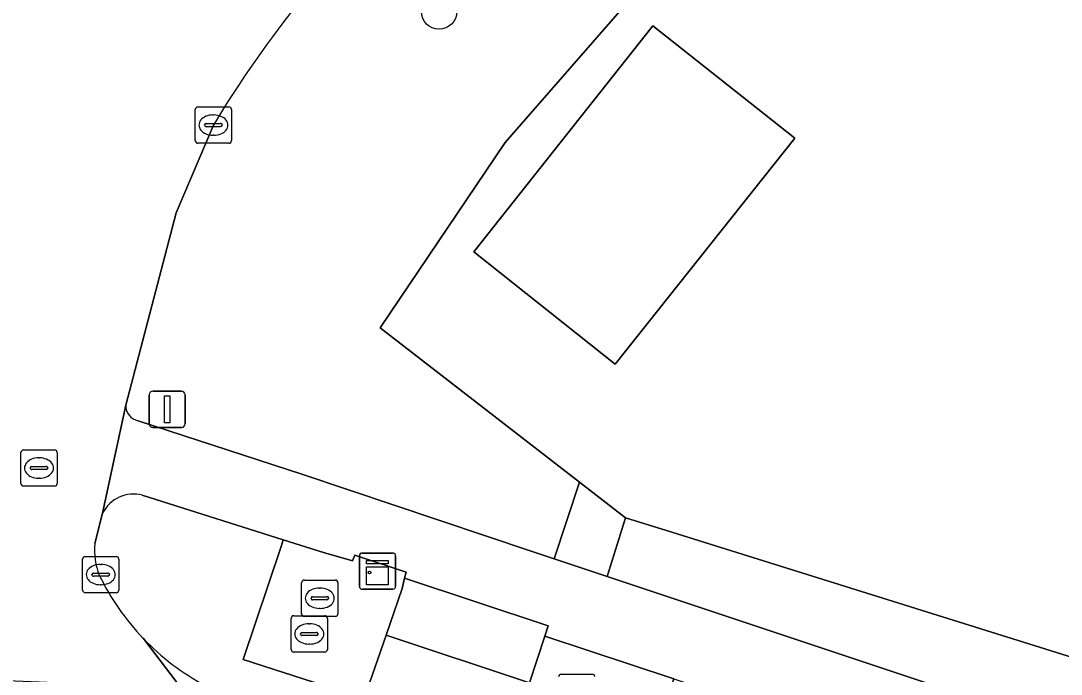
# Model space of a CAD drawing. Extents: x 155018 to 156648, y 383979 to 385733.
# Drawn here: x 155774.47 to 155803.19, y 385148.02 to 385166.04 of the extents above; entities that cross this region are included whole.
import ezdxf

# ---------------------------------------------------------------- set-up
doc = ezdxf.new("R2010")
doc.units = 0
for name, color, linetype in [('IMGEO_Boom', 7, 'Continuous'), ('IMGEO_Erf', 7, 'Continuous'), ('IMGEO_Fietspad_open', 7, 'Continuous'), ('IMGEO_Groenvoorziening', 7, 'Continuous'), ('IMGEO_Hek', 7, 'Continuous'), ('IMGEO_Kast', 7, 'Continuous'), ('IMGEO_Kolk', 7, 'Continuous'), ('IMGEO_Pand', 7, 'Continuous'), ('IMGEO_Rijbaan_lokaal_gesloten', 7, 'Continuous'), ('IMGEO_Rioolput', 7, 'Continuous'), ('IMGEO_Terreindeel_gesloten', 7, 'Continuous'), ('IMGEO_Verkeerseiland_groen', 7, 'Continuous'), ('IMGEO_Verkeersregelinstallatiepaal', 7, 'Continuous'), ('IMGEO_Voetpad_open', 7, 'Continuous')]:
    doc.layers.add(name, color=color, linetype=linetype)

msp = doc.modelspace()

# ---------------------------------------------------------------- linework, layer by layer
at = {"layer": 'IMGEO_Boom'}
msp.add_circle((155786.016, 385166.298), 0.489, dxfattribs=at)
at = {"layer": 'IMGEO_Erf'}
msp.add_lwpolyline([(155882.398, 385256.964), (155875.344, 385250), (155861.687, 385236.518), (155857.285, 385232.192), (155854.387, 385229.271), (155853.994, 385229.022), (155856.886, 385227.421), (155855.425, 385224.783), (155852.539, 385226.395), (155851.538, 385226.57), (155840.582, 385216.279), (155841.102, 385215.734), (155836.835, 385211.526), (155824.566, 385199.692), (155821.447, 385196.603), (155814.132, 385189.36), (155804.286, 385179.612), (155792.091, 385167.556), (155787.844, 385162.687), (155784.393, 385157.57), (155789.896, 385153.314), (155791.16, 385152.336), (155792.293, 385151.982), (155816.939, 385144.277)], dxfattribs=at)
msp.add_lwpolyline([(155795.838, 385162.802), (155790.873, 385156.568), (155786.975, 385159.673), (155791.919, 385165.905)], close=True, dxfattribs=at)
at = {"layer": 'IMGEO_Fietspad_open'}
msp.add_lwpolyline([(155777.847, 385149.01), (155778.76, 385147.822), (155778.951, 385147.648), (155779.432, 385146.952), (155779.827, 385146.498), (155781.187, 385145.309), (155781.774, 385144.918), (155781.927, 385144.816), (155783.371, 385144.067), (155783.899, 385143.854), (155784.938, 385143.502), (155785.998, 385143.207), (155787.069, 385142.939), (155789.784, 385142.297)], dxfattribs=at)
msp.add_arc((155782.83, 385153.782), 6.899, 223.7572, 241.7155, dxfattribs=at)
at = {"layer": 'IMGEO_Groenvoorziening'}
for points in [[(155945.858, 385265.292), (155937.027, 385273.762), (155925.883, 385257.561), (155921.023, 385249.98), (155915.209, 385240.911), (155895.262, 385206.109), (155893.975, 385203.756), (155890.458, 385197.158), (155887.047, 385190.504), (155883.744, 385183.797), (155880.548, 385177.037), (155877.462, 385170.227), (155863.133, 385136.393), (155816.939, 385144.277), (155792.293, 385151.982), (155791.16, 385152.336), (155790.654, 385150.718), (155817.5, 385141.774), (155833.875, 385137.701), (155864.151, 385132.093)], [(155777.71, 385155.01), (155782.259, 385153.527), (155788.553, 385151.418), (155789.19, 385151.206), (155789.896, 385153.314), (155784.393, 385157.57), (155787.844, 385162.687), (155792.091, 385167.556), (155804.286, 385179.612)], [(155779.787, 385163.164), (155778.756, 385160.744), (155777.365, 385155.442)]]:
    msp.add_lwpolyline(points, dxfattribs=at)
for centre, radius, start, end in [((155805.625, 385147.623), 30.152, 140.8875, 148.9739), ((155777.8, 385155.435), 0.435, 179.111, 258.1115)]:
    msp.add_arc(centre, radius, start, end, dxfattribs=at)
at = {"layer": 'IMGEO_Hek'}
for points in [[(155784.393, 385157.57), (155787.844, 385162.687), (155792.091, 385167.556), (155804.286, 385179.612)], [(155792.293, 385151.982), (155791.16, 385152.336), (155789.896, 385153.314), (155784.393, 385157.57)], [(155863.133, 385136.393), (155816.939, 385144.277), (155792.293, 385151.982)]]:
    msp.add_lwpolyline(points, dxfattribs=at)
at = {"layer": 'IMGEO_Kast'}
for p, q in [((155783.816, 385150.438), (155783.816, 385151.279)), ((155783.816, 385151.279), (155783.816, 385150.438)), ((155783.891, 385151.363), (155784.732, 385151.363)), ((155784.732, 385151.363), (155783.891, 385151.363)), ((155784.816, 385151.288), (155784.816, 385150.447)), ((155784.816, 385150.447), (155784.816, 385151.288)), ((155784.741, 385150.363), (155783.9, 385150.363)), ((155783.9, 385150.363), (155784.741, 385150.363))]:
    msp.add_line(p, q, dxfattribs=at)
for points in [[(155784.011, 385151.153), (155784.611, 385151.153), (155784.611, 385151.068), (155784.011, 385151.068), (155784.011, 385151.153)], [(155784.011, 385150.978), (155784.611, 385150.978), (155784.611, 385150.489), (155784.011, 385150.489), (155784.011, 385150.978)]]:
    msp.add_lwpolyline(points, dxfattribs=at)
msp.add_circle((155784.095, 385150.827), 0.0377, dxfattribs=at)
for centre, start, end in [((155783.894, 385151.285), 92.4484, 184.2845), ((155783.894, 385151.285), 92.4484, 184.2845), ((155784.738, 385151.285), 2.4484, 94.2845), ((155784.738, 385151.285), 2.4484, 94.2845), ((155783.894, 385150.441), 182.4484, 274.2845), ((155783.894, 385150.441), 182.4484, 274.2845), ((155784.738, 385150.441), 272.4484, 4.2845), ((155784.738, 385150.441), 272.4484, 4.2845)]:
    msp.add_arc(centre, 0.0779, start, end, dxfattribs=at)
at = {"layer": 'IMGEO_Kolk'}
for p, q in [((155779.286, 385162.738), (155779.286, 385163.59)), ((155779.361, 385163.664), (155780.213, 385163.664)), ((155780.287, 385163.59), (155780.287, 385162.738)), ((155779.588, 385163.207), (155779.986, 385163.207)), ((155779.774, 385163.444), (155779.799, 385163.444)), ((155779.545, 385163.158), (155779.545, 385163.17)), ((155779.983, 385163.121), (155779.585, 385163.121)), ((155780.029, 385163.17), (155780.029, 385163.158)), ((155780.213, 385162.664), (155779.361, 385162.664)), ((155779.797, 385162.884), (155779.772, 385162.884)), ((155776.176, 385150.342), (155776.176, 385151.194)), ((155776.251, 385151.268), (155777.103, 385151.268)), ((155777.177, 385151.194), (155777.177, 385150.342)), ((155776.664, 385151.048), (155776.689, 385151.048)), ((155776.435, 385150.762), (155776.435, 385150.774)), ((155776.873, 385150.725), (155776.475, 385150.725)), ((155776.478, 385150.811), (155776.876, 385150.811)), ((155776.919, 385150.774), (155776.919, 385150.762)), ((155777.103, 385150.268), (155776.251, 385150.268)), ((155776.687, 385150.488), (155776.662, 385150.488))]:
    msp.add_line(p, q, dxfattribs=at)
for points in [[(155779.286, 385162.738), (155779.286, 385163.59)], [(155779.361, 385163.664), (155780.213, 385163.664)], [(155780.287, 385163.59), (155780.287, 385162.738)], [(155780.213, 385162.664), (155779.361, 385162.664)], [(155776.176, 385150.342), (155776.176, 385151.194)], [(155776.251, 385151.268), (155777.103, 385151.268)], [(155777.177, 385151.194), (155777.177, 385150.342)], [(155777.103, 385150.268), (155776.251, 385150.268)]]:
    msp.add_lwpolyline(points, dxfattribs=at)
for centre, radius, start, end in [((155779.363, 385163.588), 0.0765, 91.552, 178.448), ((155779.363, 385163.588), 0.0765, 91.552, 178.448), ((155780.211, 385163.588), 0.0765, 1.552, 88.448), ((155780.211, 385163.588), 0.0765, 1.552, 88.448), ((155779.585, 385163.167), 0.0403, 85.8775, 175.7526), ((155779.99, 385163.169), 0.0386, 1.7309, 96.639), ((155779.582, 385163.157), 0.0366, 178.938, 274.7102), ((155779.986, 385163.164), 0.043, 264.8664, 352.4533), ((155779.363, 385162.74), 0.0765, 181.552, 268.448), ((155779.363, 385162.74), 0.0765, 181.552, 268.448), ((155780.211, 385162.74), 0.0765, 271.552, 358.448), ((155780.211, 385162.74), 0.0765, 271.552, 358.448), ((155776.253, 385151.192), 0.0765, 91.552, 178.448), ((155776.253, 385151.192), 0.0765, 91.552, 178.448), ((155777.101, 385151.192), 0.0765, 1.552, 88.448), ((155777.101, 385151.192), 0.0765, 1.552, 88.448), ((155776.475, 385150.771), 0.0403, 85.8775, 175.7526), ((155776.472, 385150.761), 0.0366, 178.938, 274.7102), ((155776.876, 385150.768), 0.043, 264.8664, 352.4533), ((155776.88, 385150.773), 0.0386, 1.7309, 96.639), ((155776.253, 385150.344), 0.0765, 181.552, 268.448), ((155776.253, 385150.344), 0.0765, 181.552, 268.448), ((155777.101, 385150.344), 0.0765, 271.552, 358.448), ((155777.101, 385150.344), 0.0765, 271.552, 358.448)]:
    msp.add_arc(centre, radius, start, end, dxfattribs=at)
for centre, major_axis, ratio, start_param, end_param in [((155779.773, 385163.164), (-0.387, 0.002), 0.722429, 4.712389, 7.853982), ((155779.798, 385163.164), (-0.39, 0.002), 0.717154, 1.570796, 4.712389), ((155776.663, 385150.768), (-0.387, 0.002), 0.722429, 4.712389, 7.853982), ((155776.688, 385150.768), (-0.39, 0.002), 0.717154, 1.570796, 4.712389)]:
    msp.add_ellipse(centre, major_axis=major_axis, ratio=ratio, start_param=start_param, end_param=end_param, dxfattribs=at)
at = {"layer": 'IMGEO_Pand'}
msp.add_lwpolyline([(155790.873, 385156.568), (155795.838, 385162.802), (155791.919, 385165.905), (155786.975, 385159.673)], close=True, dxfattribs=at)
at = {"layer": 'IMGEO_Rijbaan_lokaal_gesloten'}
for points in [[(155776.511, 385151.621), (155776.728, 385152.462), (155777.365, 385155.442), (155778.756, 385160.744), (155779.787, 385163.164)], [(155758.649, 385148.491), (155778.951, 385147.648), (155778.76, 385147.822), (155777.847, 385149.01)]]:
    msp.add_lwpolyline(points, dxfattribs=at)
for centre, radius, start, end in [((155805.625, 385147.623), 30.152, 140.8875, 148.9739), ((155778.395, 385151.446), 1.892, 174.6986, 201.6168), ((155782.789, 385153.742), 6.842, 205.9441, 223.7609)]:
    msp.add_arc(centre, radius, start, end, dxfattribs=at)
at = {"layer": 'IMGEO_Rioolput'}
for p, q in [((155774.473, 385153.281), (155774.473, 385154.133)), ((155774.548, 385154.207), (155775.4, 385154.207)), ((155775.474, 385154.133), (155775.474, 385153.281)), ((155774.732, 385153.701), (155774.732, 385153.713)), ((155774.775, 385153.75), (155775.173, 385153.75)), ((155774.961, 385153.987), (155774.986, 385153.987)), ((155775.216, 385153.713), (155775.216, 385153.701)), ((155775.17, 385153.664), (155774.772, 385153.664)), ((155774.984, 385153.427), (155774.959, 385153.427)), ((155775.4, 385153.207), (155774.548, 385153.207)), ((155782.297, 385150.616), (155783.149, 385150.616)), ((155782.222, 385149.69), (155782.222, 385150.542)), ((155782.71, 385150.396), (155782.735, 385150.396)), ((155783.223, 385150.542), (155783.223, 385149.69)), ((155782.481, 385150.11), (155782.481, 385150.122)), ((155782.919, 385150.073), (155782.521, 385150.073)), ((155782.524, 385150.159), (155782.922, 385150.159)), ((155782.965, 385150.122), (155782.965, 385150.11)), ((155782.733, 385149.836), (155782.708, 385149.836)), ((155781.933, 385148.706), (155781.933, 385149.558)), ((155782.008, 385149.632), (155782.86, 385149.632)), ((155783.149, 385149.616), (155782.297, 385149.616)), ((155782.421, 385149.412), (155782.446, 385149.412)), ((155782.934, 385149.558), (155782.934, 385148.706)), ((155782.192, 385149.126), (155782.192, 385149.138)), ((155782.235, 385149.175), (155782.633, 385149.175)), ((155782.676, 385149.138), (155782.676, 385149.126)), ((155782.63, 385149.089), (155782.232, 385149.089)), ((155782.444, 385148.852), (155782.419, 385148.852)), ((155782.86, 385148.632), (155782.008, 385148.632)), ((155789.39, 385148.021), (155790.242, 385148.021))]:
    msp.add_line(p, q, dxfattribs=at)
for points in [[(155774.473, 385153.281), (155774.473, 385154.133)], [(155774.548, 385154.207), (155775.4, 385154.207)], [(155775.474, 385154.133), (155775.474, 385153.281)], [(155775.4, 385153.207), (155774.548, 385153.207)], [(155782.297, 385150.616), (155783.149, 385150.616)], [(155782.222, 385149.69), (155782.222, 385150.542)], [(155783.223, 385150.542), (155783.223, 385149.69)], [(155781.933, 385148.706), (155781.933, 385149.558)], [(155782.008, 385149.632), (155782.86, 385149.632)], [(155783.149, 385149.616), (155782.297, 385149.616)], [(155782.934, 385149.558), (155782.934, 385148.706)], [(155782.86, 385148.632), (155782.008, 385148.632)], [(155789.39, 385148.021), (155790.242, 385148.021)]]:
    msp.add_lwpolyline(points, dxfattribs=at)
for centre, radius, start, end in [((155774.55, 385154.131), 0.0765, 91.552, 178.448), ((155774.55, 385154.131), 0.0765, 91.552, 178.448), ((155775.398, 385154.131), 0.0765, 1.552, 88.448), ((155775.398, 385154.131), 0.0765, 1.552, 88.448), ((155774.772, 385153.71), 0.0403, 85.8775, 175.7526), ((155775.177, 385153.712), 0.0386, 1.7309, 96.639), ((155774.769, 385153.7), 0.0366, 178.938, 274.7102), ((155775.173, 385153.707), 0.043, 264.8664, 352.4533), ((155774.55, 385153.283), 0.0765, 181.552, 268.448), ((155774.55, 385153.283), 0.0765, 181.552, 268.448), ((155775.398, 385153.283), 0.0765, 271.552, 358.448), ((155775.398, 385153.283), 0.0765, 271.552, 358.448), ((155782.299, 385150.54), 0.0765, 91.552, 178.448), ((155782.299, 385150.54), 0.0765, 91.552, 178.448), ((155783.147, 385150.54), 0.0765, 1.552, 88.448), ((155783.147, 385150.54), 0.0765, 1.552, 88.448), ((155782.521, 385150.119), 0.0403, 85.8775, 175.7526), ((155782.518, 385150.109), 0.0366, 178.938, 274.7102), ((155782.922, 385150.116), 0.043, 264.8664, 352.4533), ((155782.926, 385150.121), 0.0386, 1.7309, 96.639), ((155782.01, 385149.556), 0.0765, 91.552, 178.448), ((155782.01, 385149.556), 0.0765, 91.552, 178.448), ((155782.299, 385149.692), 0.0765, 181.552, 268.448), ((155782.299, 385149.692), 0.0765, 181.552, 268.448), ((155782.858, 385149.556), 0.0765, 1.552, 88.448), ((155782.858, 385149.556), 0.0765, 1.552, 88.448), ((155783.147, 385149.692), 0.0765, 271.552, 358.448), ((155783.147, 385149.692), 0.0765, 271.552, 358.448), ((155782.232, 385149.135), 0.0403, 85.8775, 175.7526), ((155782.229, 385149.125), 0.0366, 178.938, 274.7102), ((155782.633, 385149.132), 0.043, 264.8664, 352.4533), ((155782.637, 385149.137), 0.0386, 1.7309, 96.639), ((155782.01, 385148.708), 0.0765, 181.552, 268.448), ((155782.01, 385148.708), 0.0765, 181.552, 268.448), ((155782.858, 385148.708), 0.0765, 271.552, 358.448), ((155782.858, 385148.708), 0.0765, 271.552, 358.448), ((155789.392, 385147.945), 0.0765, 91.552, 178.448), ((155789.392, 385147.945), 0.0765, 91.552, 178.448), ((155790.24, 385147.945), 0.0765, 1.552, 88.448), ((155790.24, 385147.945), 0.0765, 1.552, 88.448)]:
    msp.add_arc(centre, radius, start, end, dxfattribs=at)
for centre, major_axis, ratio, start_param, end_param in [((155774.96, 385153.707), (-0.387, 0.002), 0.722429, 4.712389, 7.853982), ((155774.985, 385153.707), (-0.39, 0.002), 0.717154, 1.570796, 4.712389), ((155782.709, 385150.116), (-0.387, 0.002), 0.722429, 4.712389, 7.853982), ((155782.734, 385150.116), (-0.39, 0.002), 0.717154, 1.570796, 4.712389), ((155782.42, 385149.132), (-0.387, 0.002), 0.722429, 4.712389, 7.853982), ((155782.445, 385149.132), (-0.39, 0.002), 0.717154, 1.570796, 4.712389)]:
    msp.add_ellipse(centre, major_axis=major_axis, ratio=ratio, start_param=start_param, end_param=end_param, dxfattribs=at)
at = {"layer": 'IMGEO_Terreindeel_gesloten'}
for points in [[(155784.995, 385150.383), (155785.065, 385150.671), (155785.104, 385150.833), (155783.689, 385151.303), (155783.625, 385151.147), (155782.821, 385151.38), (155781.714, 385151.727), (155781.653, 385151.543), (155780.608, 385148.423), (155783.945, 385147.349), (155784.551, 385149.099)], [(155792.495, 385147.893), (155788.933, 385149.067), (155788.513, 385147.784), (155787.919, 385145.972), (155791.433, 385144.77)]]:
    msp.add_lwpolyline(points, close=True, dxfattribs=at)
at = {"layer": 'IMGEO_Verkeerseiland_groen'}
for points in [[(155792.495, 385147.893), (155791.433, 385144.77), (155787.919, 385145.972), (155788.513, 385147.784), (155784.551, 385149.099), (155783.945, 385147.349), (155780.608, 385148.423), (155781.653, 385151.543), (155781.714, 385151.727), (155777.824, 385152.955)], [(155776.728, 385152.462), (155776.511, 385151.621)]]:
    msp.add_lwpolyline(points, dxfattribs=at)
for centre, radius, start, end in [((155777.579, 385152.035), 0.952, 75.1013, 153.3368), ((155778.395, 385151.446), 1.892, 174.6986, 201.6168), ((155782.789, 385153.742), 6.842, 205.9441, 223.7609), ((155782.83, 385153.782), 6.899, 223.7572, 241.7155)]:
    msp.add_arc(centre, radius, start, end, dxfattribs=at)
at = {"layer": 'IMGEO_Verkeersregelinstallatiepaal'}
for p, q in [((155778.014, 385154.926), (155778.014, 385155.726)), ((155778.014, 385155.726), (155778.014, 385154.926)), ((155778.114, 385155.826), (155778.904, 385155.826)), ((155778.904, 385155.826), (155778.114, 385155.826)), ((155779.004, 385155.726), (155779.004, 385154.926)), ((155779.004, 385154.926), (155779.004, 385155.726)), ((155778.904, 385154.826), (155778.114, 385154.826)), ((155778.114, 385154.826), (155778.904, 385154.826))]:
    msp.add_line(p, q, dxfattribs=at)
msp.add_lwpolyline([(155778.434, 385155.701), (155778.584, 385155.701), (155778.584, 385154.951), (155778.434, 385154.951), (155778.434, 385155.701)], dxfattribs=at)
for centre, start, end in [((155778.114, 385155.726), 90, 180), ((155778.114, 385155.726), 90, 180), ((155778.904, 385155.726), 0, 90), ((155778.904, 385155.726), 360, 90), ((155778.114, 385154.926), 180, 270), ((155778.114, 385154.926), 180, 270), ((155778.904, 385154.926), 270, 0), ((155778.904, 385154.926), 270, 0)]:
    msp.add_arc(centre, 0.1, start, end, dxfattribs=at)
at = {"layer": 'IMGEO_Voetpad_open'}
for points in [[(155777.365, 385155.442), (155776.728, 385152.462)], [(155790.654, 385150.718), (155789.19, 385151.206), (155788.553, 385151.418), (155782.259, 385153.527), (155777.71, 385155.01)], [(155777.824, 385152.955), (155781.714, 385151.727), (155782.821, 385151.38), (155783.625, 385151.147), (155783.689, 385151.303), (155785.104, 385150.833), (155785.065, 385150.671), (155789.026, 385149.352), (155788.933, 385149.067), (155792.495, 385147.893), (155810.11, 385142.055), (155809.964, 385141.492), (155833.358, 385135.627), (155863.767, 385130.004)], [(155864.151, 385132.093), (155833.875, 385137.701), (155817.5, 385141.774), (155790.654, 385150.718)]]:
    msp.add_lwpolyline(points, dxfattribs=at)
for points in [[(155791.16, 385152.336), (155789.896, 385153.314), (155789.19, 385151.206), (155790.654, 385150.718)], [(155788.933, 385149.067), (155789.026, 385149.352), (155785.065, 385150.671), (155784.995, 385150.383), (155784.551, 385149.099), (155788.513, 385147.784)]]:
    msp.add_lwpolyline(points, close=True, dxfattribs=at)
for centre, radius, start, end in [((155777.8, 385155.435), 0.435, 179.111, 258.1115), ((155777.579, 385152.035), 0.952, 75.1013, 153.3368)]:
    msp.add_arc(centre, radius, start, end, dxfattribs=at)

doc.saveas('drawing.dxf')
